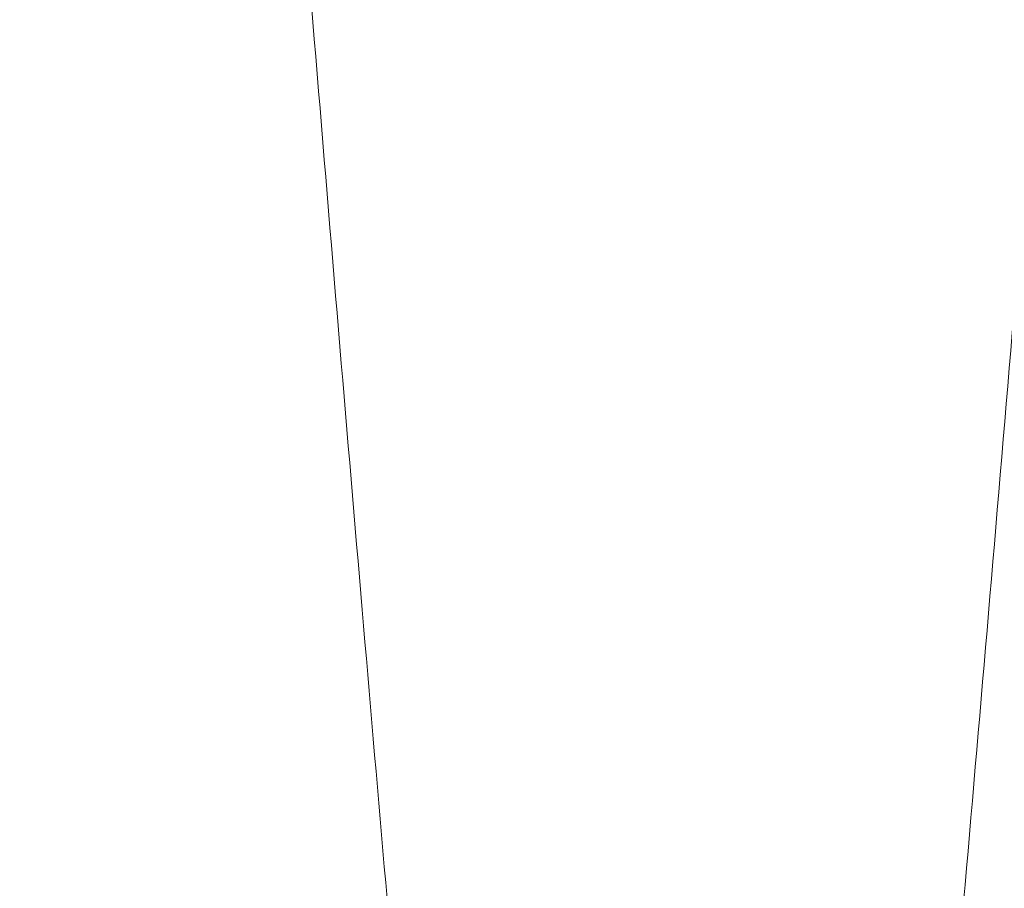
# Model space of a CAD drawing. Header units: inches. Extents: x 1 to 109, y 1 to 85.
# Tile 423 of 656: x 88.37917 to 88.38214, y 24.36927 to 24.37188. Entities that reach past the tile are written whole.
import ezdxf

# ---------------------------------------------------------------- set-up
doc = ezdxf.new("R2010")
doc.units = ezdxf.units.IN
doc.header["$MEASUREMENT"] = 0

msp = doc.modelspace()

# ---------------------------------------------------------------- linework, layer by layer
at = {"color": 7, "linetype": 'Continuous', "lineweight": 15, "ltscale": 5}
for points in [[(88.3860298, 24.4341884), (88.3859403, 24.4323244), (88.3857597, 24.4285655), (88.3854742, 24.4229141), (88.385177, 24.4172427), (88.3848691, 24.4115979), (88.384553, 24.4060278), (88.3842373, 24.4006851), (88.3839248, 24.3956052), (88.383618, 24.3908153), (88.383313, 24.3862509), (88.383012, 24.3819437), (88.3827114, 24.377841), (88.3824136, 24.3739864), (88.3821215, 24.3704217), (88.3818415, 24.3672328), (88.3815762, 24.3643985), (88.3812985, 24.3619036), (88.3810137, 24.3597911), (88.3807234, 24.3580627), (88.3804302, 24.3567185), (88.3801304, 24.355744), (88.3798261, 24.3551535), (88.3795132, 24.3549517), (88.3791943, 24.35517), (88.3788718, 24.3558337), (88.3785547, 24.3569277), (88.3782455, 24.358434), (88.3779466, 24.3603286), (88.3776649, 24.3625404), (88.3774018, 24.3650231), (88.3771504, 24.3677586), (88.3768846, 24.3708143), (88.3766082, 24.3742055), (88.3763157, 24.3779971), (88.3760088, 24.3821928), (88.3756891, 24.386787), (88.3753651, 24.3916663), (88.3750396, 24.3967923), (88.3747153, 24.4021218), (88.3744009, 24.4075054), (88.3740986, 24.4128874), (88.3738101, 24.4182184), (88.3735314, 24.4235658), (88.3732633, 24.4288909), (88.3730933, 24.4324318), (88.373009, 24.4341884)], [(88.3892851, 24.4341884), (88.3891955, 24.4323244), (88.3890149, 24.4285655), (88.3887294, 24.4229141), (88.3884322, 24.4172427), (88.3881243, 24.4115979), (88.3878082, 24.4060278), (88.3874925, 24.4006851), (88.38718, 24.3956052), (88.3868732, 24.3908153), (88.3865682, 24.3862509), (88.3862672, 24.3819437), (88.3859666, 24.377841), (88.3856688, 24.3739864), (88.3853767, 24.3704217), (88.3850967, 24.3672328), (88.3848314, 24.3643985), (88.3845537, 24.3619036), (88.3842689, 24.3597911), (88.3839786, 24.3580627), (88.3836855, 24.3567185), (88.3833856, 24.355744), (88.3830813, 24.3551535), (88.3827684, 24.3549517), (88.3824495, 24.35517), (88.382127, 24.3558337), (88.38181, 24.3569277), (88.3815008, 24.358434), (88.3812018, 24.3603286), (88.3809201, 24.3625404), (88.380657, 24.3650231), (88.3804056, 24.3677586), (88.3801398, 24.3708143), (88.3798634, 24.3742055), (88.379571, 24.3779971), (88.379264, 24.3821928), (88.3789443, 24.386787), (88.3786203, 24.3916663), (88.3782948, 24.3967923), (88.3779705, 24.4021218), (88.3776561, 24.4075054), (88.3773538, 24.4128874), (88.3770653, 24.4182184), (88.3767866, 24.4235658), (88.3765185, 24.4288909), (88.3763485, 24.4324318), (88.3762642, 24.4341884)]]:
    msp.add_open_spline(points, degree=3, knots=[0, 0, 0, 0, 0.022479, 0.045331, 0.068506, 0.091948, 0.115595, 0.139386, 0.161889, 0.184404, 0.206874, 0.229245, 0.25146, 0.274794, 0.297838, 0.320536, 0.342918, 0.365562, 0.38856, 0.410518, 0.432694, 0.455036, 0.47749, 0.5, 0.523873, 0.547679, 0.571351, 0.594825, 0.618042, 0.640943, 0.662202, 0.683327, 0.704778, 0.726531, 0.74854, 0.772107, 0.795844, 0.819687, 0.843568, 0.86742, 0.891176, 0.913429, 0.935486, 0.957297, 0.978816, 1, 1, 1, 1], dxfattribs=at)

doc.saveas('drawing.dxf')
